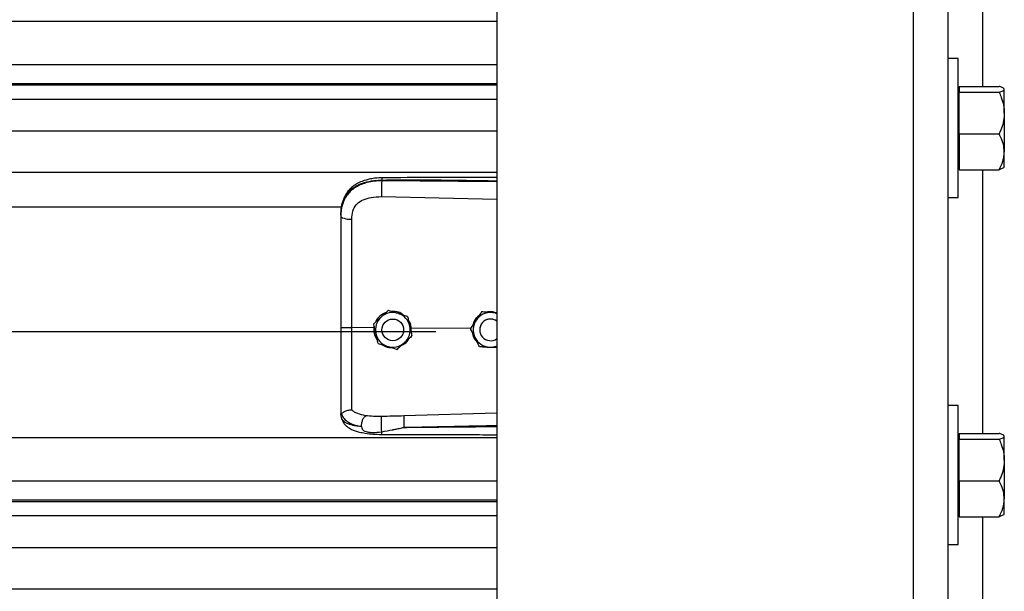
# Model space of a CAD drawing. Header units: inches. Extents: x 170 to 284, y 215 to 248.
# Tile 888 of 1056: x 230.96 to 231.446, y 241.784 to 242.066. Entities that reach past the tile are written whole.
import ezdxf

# ---------------------------------------------------------------- set-up
doc = ezdxf.new("R2010")
doc.units = ezdxf.units.IN
doc.header["$LTSCALE"] = 0.25
doc.header["$MEASUREMENT"] = 0
doc.layers.add('LH TOP OF HOOD', color=7, linetype='Continuous')

msp = doc.modelspace()

# ---------------------------------------------------------------- linework, layer by layer
at = {"layer": 'LH TOP OF HOOD'}
for p, q in [((231.401380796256, 244.0584689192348), (231.401380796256, 239.8211148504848)), ((231.418501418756, 244.0584689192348), (231.418501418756, 239.8211148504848)), ((231.1959333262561, 244.0215643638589), (231.195933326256, 239.8211148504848)), ((231.435622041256, 242.16321672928), (231.435622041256, 242.0330985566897)), ((227.163613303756, 242.0653025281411), (231.195933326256, 242.0653025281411)), ((231.423569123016, 242.0467957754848), (231.418501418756, 242.0467957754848)), ((231.423569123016, 242.0125545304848), (231.423569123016, 242.0467957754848)), ((227.163613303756, 242.0439235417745), (231.195933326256, 242.0439235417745)), ((231.195933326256, 242.0344382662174), (227.163613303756, 242.0344382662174)), ((227.163613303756, 242.0337989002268), (231.195933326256, 242.0337989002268)), ((231.424116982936, 242.0318152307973), (231.423569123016, 242.0318152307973)), ((231.424116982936, 242.0330985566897), (231.424116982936, 242.0316514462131)), ((231.424116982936, 242.0330985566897), (231.443771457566, 242.0330985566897)), ((231.424116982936, 242.0316514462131), (231.424116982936, 242.0302043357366)), ((231.446339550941, 242.0318152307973), (231.4461474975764, 242.032038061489)), ((231.446339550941, 242.0316514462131), (231.446339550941, 242.0318152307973)), ((231.446339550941, 242.0199323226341), (231.446339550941, 242.0316514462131)), ((227.163613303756, 242.0267807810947), (231.195933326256, 242.0267807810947)), ((231.424116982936, 242.0199323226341), (231.424116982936, 242.0302043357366)), ((231.424116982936, 242.0302043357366), (231.443771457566, 242.0302043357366)), ((231.424116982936, 242.0096603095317), (231.424116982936, 242.0199323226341)), ((231.446339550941, 242.0199323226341), (231.446339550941, 242.0008354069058)), ((227.163613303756, 242.0110966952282), (231.195933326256, 242.0110966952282)), ((231.423569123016, 241.9783132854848), (231.423569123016, 242.0125545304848)), ((231.424116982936, 242.0096603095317), (231.424116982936, 242.0008354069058)), ((231.424116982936, 242.0096603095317), (231.443771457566, 242.0096603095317)), ((231.424116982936, 242.0008354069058), (231.424116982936, 241.99201050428)), ((231.446339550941, 241.9932938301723), (231.446339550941, 242.0008354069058)), ((231.423569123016, 241.9932938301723), (231.424116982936, 241.9932938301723)), ((231.424116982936, 241.99201050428), (231.443771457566, 241.99201050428)), ((231.435622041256, 241.99201050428), (231.435622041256, 241.8618923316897)), ((231.4461474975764, 241.9930709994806), (231.446339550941, 241.9932938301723)), ((227.163613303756, 241.9907086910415), (231.195933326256, 241.9907086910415)), ((231.1390860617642, 241.9864970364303), (231.1390860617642, 241.9869084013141)), ((231.195933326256, 241.9859603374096), (231.1390860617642, 241.9864970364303)), ((231.1389900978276, 241.9787082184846), (231.195933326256, 241.9774986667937)), ((231.418501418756, 241.9783132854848), (231.423569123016, 241.9783132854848)), ((227.2401614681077, 241.973633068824), (231.119382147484, 241.973633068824)), ((231.118890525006, 241.9695738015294), (231.118890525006, 241.9690854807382)), ((231.142461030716, 241.9226418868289), (231.142461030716, 241.9226402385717)), ((231.1518791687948, 241.9196412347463), (231.1518791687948, 241.9196395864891)), ((231.1884045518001, 241.9218454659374), (231.1884045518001, 241.9218471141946)), ((231.1894534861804, 241.9217792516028), (231.1884045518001, 241.9218471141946)), ((231.1352617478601, 241.9140506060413), (231.1243481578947, 241.9141550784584)), ((231.1351533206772, 241.915985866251), (231.1351533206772, 241.9159842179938)), ((231.135447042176, 241.914640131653), (231.1352617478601, 241.9140506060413)), ((231.1352617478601, 241.9140506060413), (231.1352639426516, 241.914050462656)), ((227.193781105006, 241.9122406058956), (231.165765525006, 241.9122406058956)), ((231.1392212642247, 241.9129833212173), (231.1392212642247, 241.9129825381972)), ((231.1499216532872, 241.9129825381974), (231.1499216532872, 241.9129833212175)), ((231.1536994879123, 241.9138740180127), (231.1531514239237, 241.9138199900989)), ((231.1536023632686, 241.9117565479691), (231.1536994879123, 241.9138740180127)), ((231.1536994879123, 241.9138740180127), (231.153701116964, 241.9138740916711)), ((231.1829331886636, 241.913594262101), (231.153701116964, 241.9138740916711)), ((231.1539895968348, 241.9099845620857), (231.1539895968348, 241.9099829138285)), ((231.1829192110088, 241.9136225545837), (231.1829192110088, 241.9136242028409)), ((231.1874329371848, 241.9129833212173), (231.1874329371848, 241.9129825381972)), ((231.1922297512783, 241.9044409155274), (231.195933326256, 241.9042011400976)), ((231.4235691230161, 241.8755895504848), (231.4185014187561, 241.8755895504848)), ((231.4235691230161, 241.8413483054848), (231.4235691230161, 241.8755895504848)), ((231.118890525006, 241.8720324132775), (231.118890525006, 241.8715036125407)), ((231.1192302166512, 241.869518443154), (231.118890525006, 241.8715036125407)), ((231.195933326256, 241.8718269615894), (231.1499976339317, 241.8704951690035)), ((231.424116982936, 241.8606090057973), (231.423569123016, 241.8606090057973)), ((231.424116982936, 241.8618923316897), (231.424116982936, 241.8604452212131)), ((231.424116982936, 241.8618923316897), (231.443771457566, 241.8618923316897)), ((231.424116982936, 241.8604452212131), (231.424116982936, 241.8589981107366)), ((231.446339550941, 241.8606090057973), (231.4461474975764, 241.860831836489)), ((231.446339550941, 241.8604452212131), (231.446339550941, 241.8606090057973)), ((231.446339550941, 241.8487260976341), (231.446339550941, 241.8604452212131)), ((227.163613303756, 241.8598550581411), (231.195933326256, 241.8598550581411)), ((231.424116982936, 241.8487260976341), (231.424116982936, 241.8589981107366)), ((231.424116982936, 241.8589981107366), (231.443771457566, 241.8589981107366)), ((231.424116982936, 241.8384540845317), (231.424116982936, 241.8487260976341)), ((231.446339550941, 241.8487260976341), (231.446339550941, 241.8296291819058)), ((231.4235691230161, 241.8071070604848), (231.4235691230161, 241.8413483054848)), ((227.163613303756, 241.8384760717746), (231.195933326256, 241.8384760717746)), ((231.424116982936, 241.8384540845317), (231.424116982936, 241.8296291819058)), ((231.424116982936, 241.8384540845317), (231.443771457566, 241.8384540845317)), ((231.195933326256, 241.8289907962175), (227.163613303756, 241.8289907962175)), ((227.163613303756, 241.8283514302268), (231.195933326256, 241.8283514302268)), ((231.424116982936, 241.8296291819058), (231.424116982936, 241.8208042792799)), ((231.446339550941, 241.8220876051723), (231.446339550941, 241.8296291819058)), ((231.423569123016, 241.8220876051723), (231.424116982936, 241.8220876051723)), ((231.4461474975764, 241.8218647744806), (231.446339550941, 241.8220876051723)), ((227.163613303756, 241.8213333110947), (231.195933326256, 241.8213333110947)), ((231.424116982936, 241.8208042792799), (231.443771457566, 241.8208042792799)), ((231.435622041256, 241.8208042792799), (231.435622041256, 241.6919483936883)), ((231.4185014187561, 241.8071070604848), (231.4235691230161, 241.8071070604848)), ((227.163613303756, 241.8056492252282), (231.195933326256, 241.8056492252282)), ((227.163613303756, 241.7852612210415), (231.195933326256, 241.7852612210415))]:
    msp.add_line(p, q, dxfattribs=at)
at = {"layer": 'LH TOP OF HOOD', "flags": 128}
msp.add_lwpolyline([(231.118890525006, 241.9690854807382), (231.1189944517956, 241.9687897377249), (231.1193024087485, 241.9685048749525), (231.119803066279, 241.9682413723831), (231.1204780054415, 241.9680089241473), (231.121302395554, 241.9678160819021), (231.1222459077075, 241.9676699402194), (231.1232738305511, 241.9675758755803), (231.124348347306, 241.9675373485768)], dxfattribs=at)
at = {"layer": 'LH TOP OF HOOD'}
msp.add_circle((231.1445714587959, 241.9129825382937), 0.005350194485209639, dxfattribs=at)
for centre, radius, start, end in [((231.1445714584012, 241.9129833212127), 0.008560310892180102, 132.3279357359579, 192.3279369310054), ((231.1445714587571, 241.9129833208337), 0.00856031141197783, 72.32793711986, 132.3279357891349), ((231.1445714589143, 241.9129833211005), 0.00856031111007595, 12.32793744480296, 72.32793758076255), ((231.192783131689, 241.9129833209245), 0.00856031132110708, 86.29353550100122, 146.2935346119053), ((231.1927831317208, 241.9129833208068), 0.008560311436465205, 68.40767565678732, 86.29353576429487), ((231.1445714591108, 241.912983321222), 0.008560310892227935, 312.3279357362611, 12.32793693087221), ((231.192783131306, 241.9129833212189), 0.008560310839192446, 146.2935348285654, 206.2935362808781), ((231.1927831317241, 241.9129833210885), 0.005350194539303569, 53.92810144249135, 179.9999986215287), ((231.1927831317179, 241.9129825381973), 0.005350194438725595, 53.92810057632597, 306.071899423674), ((231.1445714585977, 241.9129833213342), 0.00856031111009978, 192.3279374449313, 252.3279375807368), ((231.1927831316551, 241.9129833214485), 0.008560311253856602, 206.2935366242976, 266.2935360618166), ((231.1445714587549, 241.9129833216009), 0.008560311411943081, 252.3279371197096, 312.3279357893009), ((231.1927831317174, 241.9129833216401), 0.008560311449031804, 266.2935357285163, 291.592324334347)]:
    msp.add_arc(centre, radius, start, end, dxfattribs=at)
for points, knots in [([(231.446339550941, 242.0316514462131), (231.446241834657, 242.0318540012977), (231.4460428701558, 242.0322664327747), (231.4448910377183, 242.0327459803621), (231.4440237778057, 242.0330190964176), (231.443771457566, 242.0330985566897)], [0, 0, 0, 0, 0.4062905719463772, 0.8272664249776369, 1, 1, 1, 1]), ([(231.443771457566, 242.0302043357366), (231.4444460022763, 242.0304293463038), (231.4458196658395, 242.030887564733), (231.4463348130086, 242.0313879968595), (231.4463394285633, 242.0316446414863), (231.446339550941, 242.0316514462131)], [0, 0, 0, 0, 0.4843414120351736, 0.9863277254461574, 1, 1, 1, 1]), ([(231.443771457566, 242.0302043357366), (231.4441529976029, 242.0293346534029), (231.4450557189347, 242.0272769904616), (231.4460964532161, 242.0238480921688), (231.4462578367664, 242.0212485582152), (231.446339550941, 242.0199323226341)], [0, 0, 0, 0, 0.2654599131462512, 0.6280764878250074, 1, 1, 1, 1]), ([(231.446339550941, 242.0199323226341), (231.4463368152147, 242.0196970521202), (231.446318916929, 242.0181578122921), (231.4458972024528, 242.0152852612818), (231.4448700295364, 242.0121117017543), (231.4440430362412, 242.0102663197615), (231.443771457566, 242.0096603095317)], [0, 0, 0, 0, 0.06653229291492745, 0.4352825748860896, 0.8145508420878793, 1, 1, 1, 1]), ([(231.446339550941, 242.0008354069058), (231.446241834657, 242.0020706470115), (231.4460428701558, 242.0045857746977), (231.4448910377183, 242.0075101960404), (231.4440237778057, 242.0091757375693), (231.443771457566, 242.0096603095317)], [0, 0, 0, 0, 0.4062905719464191, 0.8272664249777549, 1, 1, 1, 1]), ([(231.443771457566, 241.99201050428), (231.4444460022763, 241.9933826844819), (231.4458196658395, 241.9961770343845), (231.4463348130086, 241.9992288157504), (231.4463394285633, 242.0007939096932), (231.446339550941, 242.0008354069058)], [0, 0, 0, 0, 0.4843414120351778, 0.9863277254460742, 1, 1, 1, 1]), ([(231.4460807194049, 241.9931285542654), (231.446026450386, 241.9930365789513), (231.4458486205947, 241.9927351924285), (231.4448838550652, 241.9923632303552), (231.4440221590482, 241.9920899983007), (231.443771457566, 241.99201050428)], [0, 0, 0, 0, 0.2374711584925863, 0.7781501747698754, 1, 1, 1, 1]), ([(231.118890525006, 241.9695738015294), (231.118953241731, 241.9709302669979), (231.1190716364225, 241.973490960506), (231.1200411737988, 241.9769819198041), (231.1213304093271, 241.9793938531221), (231.1226942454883, 241.9810965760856), (231.1237772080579, 241.982139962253), (231.1248361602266, 241.9829684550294), (231.1258256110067, 241.9836283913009), (231.1270599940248, 241.9843234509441), (231.1286540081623, 241.9850491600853), (231.1313177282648, 241.9859571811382), (231.1348528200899, 241.9867171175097), (231.1377593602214, 241.986848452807), (231.1390860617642, 241.9869084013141)], [0, 0, 0, 0, 0.1307156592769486, 0.2467609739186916, 0.3577928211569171, 0.4170971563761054, 0.4791482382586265, 0.5177152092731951, 0.5590896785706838, 0.6032945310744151, 0.6633484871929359, 0.7353692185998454, 0.8792082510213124, 1, 1, 1, 1]), ([(231.1391046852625, 241.9880005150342), (231.1381060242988, 241.9879619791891), (231.1362142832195, 241.9878889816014), (231.1329052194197, 241.9873605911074), (231.1296777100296, 241.9864666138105), (231.126930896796, 241.9851623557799), (231.1249450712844, 241.9838396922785), (231.123303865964, 241.9823942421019), (231.1219887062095, 241.980806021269), (231.1209135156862, 241.9790533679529), (231.1200562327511, 241.9771436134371), (231.1193113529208, 241.9746249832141), (231.1190959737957, 241.9726873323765), (231.1189769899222, 241.9716168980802)], [0, 0, 0, 0, 0.09774743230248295, 0.1851607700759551, 0.3306121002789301, 0.4364670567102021, 0.5083182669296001, 0.5850061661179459, 0.6719760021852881, 0.730794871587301, 0.8036787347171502, 0.8915444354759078, 1, 1, 1, 1]), ([(231.139104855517, 241.9879846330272), (231.1391036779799, 241.9879886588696), (231.139099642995, 241.9880024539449), (231.1390944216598, 241.9878875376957), (231.1390878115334, 241.9875947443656), (231.1390867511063, 241.9871787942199), (231.1390860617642, 241.9869084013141)], [0, 0, 0, 0, 0.09787641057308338, 0.3353863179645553, 0.5679606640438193, 1, 1, 1, 1]), ([(231.1390860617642, 241.9869084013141), (231.1453919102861, 241.9869477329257), (231.1586309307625, 241.9870303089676), (231.1775805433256, 241.9868491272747), (231.1902210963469, 241.9866281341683), (231.195933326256, 241.9865282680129)], [0, 0, 0, 0, 0.3326703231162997, 0.6984356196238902, 1, 1, 1, 1]), ([(231.195933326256, 241.9880834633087), (231.1930341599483, 241.9880982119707), (231.1824062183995, 241.9881522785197), (231.1634627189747, 241.9881889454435), (231.1474194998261, 241.9880648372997), (231.1391046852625, 241.9880005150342)], [0, 0, 0, 0, 0.1530455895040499, 0.5610439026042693, 1, 1, 1, 1]), ([(231.1390860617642, 241.9864970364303), (231.1378701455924, 241.9864637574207), (231.135438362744, 241.9863972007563), (231.1320975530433, 241.9857753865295), (231.1291397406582, 241.9848331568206), (231.1265971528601, 241.9836154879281), (231.1243656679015, 241.9820700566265), (231.1224940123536, 241.9802288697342), (231.121013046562, 241.9780985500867), (231.1198374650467, 241.975529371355), (231.1190446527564, 241.9724774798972), (231.1189419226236, 241.9702166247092), (231.118890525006, 241.9690854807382)], [0, 0, 0, 0, 0.1111703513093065, 0.222336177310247, 0.3162781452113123, 0.4102081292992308, 0.5024030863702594, 0.5945790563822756, 0.6845432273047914, 0.774504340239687, 0.8871807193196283, 1, 1, 1, 1]), ([(231.1390860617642, 241.9864970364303), (231.1390643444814, 241.9859211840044), (231.1390192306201, 241.9847249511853), (231.1389782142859, 241.982499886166), (231.1389649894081, 241.9803225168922), (231.1389819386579, 241.9792327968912), (231.1389900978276, 241.9787082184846)], [0, 0, 0, 0, 0.2406941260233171, 0.5000000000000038, 0.7593058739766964, 1, 1, 1, 1]), ([(231.1247739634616, 241.9714706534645), (231.1247739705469, 241.9714706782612), (231.1248765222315, 241.9718295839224), (231.1253717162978, 241.9732357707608), (231.1269077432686, 241.9754384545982), (231.1299747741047, 241.9773417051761), (231.1340909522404, 241.9785533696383), (231.1372437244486, 241.9786530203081), (231.1389900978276, 241.9787082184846)], [0, 0, 0, 0, 4.497367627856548e-06, 0.06509473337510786, 0.261670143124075, 0.475310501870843, 0.7093656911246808, 1, 1, 1, 1]), ([(231.118890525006, 241.9690854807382), (231.118890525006, 241.9654553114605), (231.118890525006, 241.9581844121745), (231.118890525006, 241.947103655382), (231.118890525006, 241.9359210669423), (231.118890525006, 241.9249523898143), (231.118890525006, 241.9177045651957), (231.118890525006, 241.9142247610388)], [0, 0, 0, 0, 0.2027568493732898, 0.4061035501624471, 0.6088604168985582, 0.8122072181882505, 1, 1, 1, 1]), ([(231.1243481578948, 241.9141550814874), (231.1243481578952, 241.9141551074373), (231.1243482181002, 241.9175414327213), (231.1243483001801, 241.9245881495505), (231.12434834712, 241.9352613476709), (231.1243483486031, 241.9461374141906), (231.1243483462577, 241.9569247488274), (231.1243483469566, 241.9639998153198), (231.124348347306, 241.9675373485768)], [0, 0, 0, 0, 1.439079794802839e-06, 0.1877923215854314, 0.3908439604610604, 0.59389561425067, 0.7969478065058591, 1, 1, 1, 1]), ([(231.124348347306, 241.9675373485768), (231.1244183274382, 241.9688619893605), (231.1244883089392, 241.9701866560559), (231.1247739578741, 241.9714706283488), (231.1247739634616, 241.9714706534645)], [0, 0, 0, 0, 0.9999804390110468, 0.9999999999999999, 0.9999999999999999, 0.9999999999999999, 0.9999999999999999]), ([(231.1351533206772, 241.915985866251), (231.1356593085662, 241.9164467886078), (231.1366831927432, 241.9173794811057), (231.1379303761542, 241.918515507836), (231.1386444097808, 241.9191658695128), (231.1388071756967, 241.9193141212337)], [0, 0, 0, 0, 0.4299704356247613, 0.8700602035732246, 1, 1, 1, 1]), ([(231.1351533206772, 241.9159842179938), (231.1356593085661, 241.9164450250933), (231.1366831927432, 241.9173774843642), (231.1379303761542, 241.9185133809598), (231.1386444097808, 241.9191637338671), (231.1388071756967, 241.919311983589)], [0, 0, 0, 0, 0.4299704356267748, 0.8700602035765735, 1, 1, 1, 1]), ([(231.1411817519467, 241.9214768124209), (231.1410465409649, 241.9214466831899), (231.1398947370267, 241.9211900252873), (231.1381374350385, 241.9197312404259), (231.136518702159, 241.9181216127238), (231.1361908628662, 241.917013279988), (231.1361575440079, 241.9169006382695)], [0, 0, 0, 0, 0.05931474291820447, 0.5052766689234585, 0.9497204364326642, 1, 1, 1, 1]), ([(231.1388071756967, 241.9193141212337), (231.1397477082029, 241.9201707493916), (231.1410021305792, 241.9213132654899), (231.1421690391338, 241.922375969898), (231.142461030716, 241.9226418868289)], [0, 0, 0, 0, 0.7497733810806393, 1, 1, 1, 1]), ([(231.1388071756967, 241.919311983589), (231.1397477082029, 241.9201686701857), (231.1410021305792, 241.921311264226), (231.1421690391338, 241.9223742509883), (231.142461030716, 241.9226402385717)], [0, 0, 0, 0, 0.7497733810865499, 1, 1, 1, 1]), ([(231.142461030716, 241.9226418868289), (231.1428587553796, 241.9225152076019), (231.1443635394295, 241.9220359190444), (231.1459805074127, 241.9215207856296), (231.1471700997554, 241.9211418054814)], [0, 0, 0, 0, 0.2643068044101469, 1, 1, 1, 1]), ([(231.142461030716, 241.9226402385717), (231.1428587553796, 241.9225134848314), (231.1443635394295, 241.9220339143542), (231.1459805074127, 241.9215187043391), (231.1471700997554, 241.9211396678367)], [0, 0, 0, 0, 0.2643068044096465, 1, 1, 1, 1]), ([(231.1498315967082, 241.9202937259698), (231.1494748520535, 241.9205838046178), (231.1483112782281, 241.921529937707), (231.1462597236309, 241.9220974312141), (231.1446901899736, 241.9221012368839), (231.1441542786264, 241.9221025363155)], [0, 0, 0, 0, 0.2255168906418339, 0.7355556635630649, 1, 1, 1, 1]), ([(231.1471700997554, 241.9211418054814), (231.1473564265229, 241.9210824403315), (231.1488137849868, 241.9206181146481), (231.1504118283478, 241.9201088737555), (231.1517362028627, 241.9196867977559), (231.1518791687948, 241.9196412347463)], [0, 0, 0, 0, 0.1156468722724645, 0.9045342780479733, 0.9999999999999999, 0.9999999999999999, 0.9999999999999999, 0.9999999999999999]), ([(231.1471700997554, 241.9211396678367), (231.1473564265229, 241.9210803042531), (231.1488137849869, 241.9206159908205), (231.1504118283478, 241.9201069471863), (231.1517362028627, 241.9196851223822), (231.1518791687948, 241.9196395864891)], [0, 0, 0, 0, 0.1156468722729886, 0.9045342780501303, 1, 1, 1, 1]), ([(231.1518791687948, 241.9196412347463), (231.1520252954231, 241.9189726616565), (231.1523209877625, 241.9176197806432), (231.1526811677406, 241.9159717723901), (231.1528873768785, 241.9150282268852), (231.1529343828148, 241.9148131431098)], [0, 0, 0, 0, 0.4299704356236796, 0.8700602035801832, 1, 1, 1, 1]), ([(231.1518791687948, 241.9196395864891), (231.1520252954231, 241.918970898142), (231.1523209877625, 241.9176177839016), (231.1526811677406, 241.915969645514), (231.1528873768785, 241.9150260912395), (231.1529343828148, 241.914811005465)], [0, 0, 0, 0, 0.4299704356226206, 0.8700602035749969, 1, 1, 1, 1]), ([(231.1870625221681, 241.919835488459), (231.1867429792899, 241.9196175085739), (231.1855895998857, 241.9188307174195), (231.1844962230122, 241.9172300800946), (231.1841983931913, 241.9158253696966), (231.1841102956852, 241.9154098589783)], [0, 0, 0, 0, 0.2125142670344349, 0.7670631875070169, 1, 1, 1, 1]), ([(231.1884045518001, 241.9218471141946), (231.1880247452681, 241.921277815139), (231.1872561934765, 241.9201258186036), (231.1863200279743, 241.9187225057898), (231.1857840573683, 241.9179190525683), (231.1856618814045, 241.9177359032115)], [0, 0, 0, 0, 0.4299704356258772, 0.8700602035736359, 1, 1, 1, 1]), ([(231.1884045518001, 241.9218454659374), (231.1880247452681, 241.9212760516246), (231.1872561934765, 241.9201238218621), (231.1863200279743, 241.9187203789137), (231.1857840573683, 241.9179169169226), (231.1856618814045, 241.9177337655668)], [0, 0, 0, 0, 0.42997043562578, 0.8700602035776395, 0.9999999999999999, 0.9999999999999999, 0.9999999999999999, 0.9999999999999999]), ([(231.1933365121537, 241.9215257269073), (231.192066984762, 241.9216079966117), (231.1903737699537, 241.9217177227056), (231.1887986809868, 241.921819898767), (231.1884045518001, 241.9218454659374)], [0, 0, 0, 0, 0.749773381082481, 1, 1, 1, 1]), ([(231.1954080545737, 241.9213936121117), (231.1947471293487, 241.9215936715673), (231.1934767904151, 241.9219781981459), (231.1919135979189, 241.922003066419), (231.1911336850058, 241.9217409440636), (231.1909578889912, 241.92168186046)], [0, 0, 0, 0, 0.4565421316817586, 0.8775020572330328, 1, 1, 1, 1]), ([(231.195933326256, 241.9213575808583), (231.1952903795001, 241.9213992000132), (231.1944315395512, 241.9214547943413), (231.1935564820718, 241.9215114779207), (231.1933365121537, 241.9215257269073)], [0, 0, 0, 0, 0.7486223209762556, 1, 1, 1, 1]), ([(231.118890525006, 241.9142247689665), (231.118890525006, 241.9111874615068), (231.118890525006, 241.9050120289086), (231.118890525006, 241.8962250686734), (231.118890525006, 241.8880584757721), (231.118890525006, 241.8814784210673), (231.118890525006, 241.8760937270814), (231.118890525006, 241.8733932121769), (231.118890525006, 241.8720324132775)], [0, 0, 0, 0, 0.1870908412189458, 0.3803918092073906, 0.5558755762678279, 0.7364481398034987, 0.8671952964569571, 1, 1, 1, 1]), ([(231.1243483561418, 241.8734644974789), (231.1243483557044, 241.8737271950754), (231.1243483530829, 241.8753016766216), (231.1243483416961, 241.8787330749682), (231.1243482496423, 241.8843344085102), (231.124347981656, 241.8907742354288), (231.1243476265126, 241.8980002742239), (231.1243473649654, 241.9058751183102), (231.1243474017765, 241.9114030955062), (231.1243474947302, 241.9141550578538), (231.1243474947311, 241.9141550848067)], [0, 0, 0, 0, 0.03155846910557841, 0.1891461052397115, 0.3467338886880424, 0.5043277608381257, 0.6619226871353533, 0.8309600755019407, 0.9999983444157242, 1, 1, 1, 1]), ([(231.1362085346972, 241.9111556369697), (231.1359369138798, 241.9123985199), (231.1355746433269, 241.9140561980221), (231.1352376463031, 241.9155983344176), (231.1351533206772, 241.9159842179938)], [0, 0, 0, 0, 0.7497733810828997, 1, 1, 1, 1]), ([(231.1352639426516, 241.914050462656), (231.1352301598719, 241.9135966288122), (231.1351234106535, 241.9121625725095), (231.1355400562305, 241.9100000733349), (231.1364915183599, 241.9086436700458), (231.1368779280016, 241.9080928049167)], [0, 0, 0, 0, 0.2156616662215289, 0.6814629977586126, 1, 1, 1, 1]), ([(231.153701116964, 241.9138740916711), (231.1537011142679, 241.9138741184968), (231.1536030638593, 241.9148496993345), (231.153343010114, 241.9162418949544), (231.1525385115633, 241.9173313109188), (231.1523190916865, 241.9176284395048)], [0, 0, 0, 0, 1.999769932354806e-05, 0.7272642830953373, 1, 1, 1, 1]), ([(231.1529343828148, 241.9148131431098), (231.1532060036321, 241.9135702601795), (231.1535682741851, 241.9119125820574), (231.1539052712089, 241.9103704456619), (231.1539895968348, 241.9099845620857)], [0, 0, 0, 0, 0.7497733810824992, 1, 1, 1, 1]), ([(231.1529343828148, 241.914811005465), (231.1532060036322, 241.9135681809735), (231.1535682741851, 241.9119105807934), (231.1539052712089, 241.9103687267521), (231.1539895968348, 241.9099829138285)], [0, 0, 0, 0, 0.7497733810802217, 1, 1, 1, 1]), ([(231.1856618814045, 241.9177359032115), (231.1849558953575, 241.9166775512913), (231.1840142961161, 241.9152659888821), (231.1831383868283, 241.9139527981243), (231.1829192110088, 241.9136242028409)], [0, 0, 0, 0, 0.7497733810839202, 1, 1, 1, 1]), ([(231.1856618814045, 241.9177337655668), (231.1849558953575, 241.9166754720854), (231.184014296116, 241.9152639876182), (231.1831383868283, 241.9139510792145), (231.1829192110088, 241.9136225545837)], [0, 0, 0, 0, 0.7497733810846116, 1, 1, 1, 1]), ([(231.1372637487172, 241.9063275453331), (231.1371176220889, 241.906996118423), (231.1368219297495, 241.9083489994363), (231.1364617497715, 241.9099970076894), (231.1362555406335, 241.9109405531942), (231.1362085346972, 241.9111556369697)], [0, 0, 0, 0, 0.4299704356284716, 0.8700602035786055, 1, 1, 1, 1]), ([(231.1539895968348, 241.9099829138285), (231.1534836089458, 241.9095219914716), (231.1524597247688, 241.9085892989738), (231.1512125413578, 241.9074532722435), (231.1504985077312, 241.9068029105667), (231.1503357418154, 241.9066546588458)], [0, 0, 0, 0, 0.4299704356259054, 0.8700602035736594, 0.9999999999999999, 0.9999999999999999, 0.9999999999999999, 0.9999999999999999]), ([(231.1851085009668, 241.9091913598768), (231.185021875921, 241.9093666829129), (231.1843443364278, 241.9107379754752), (231.1836013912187, 241.9122417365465), (231.1829856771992, 241.9134880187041), (231.1829192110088, 241.9136225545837)], [0, 0, 0, 0, 0.1156468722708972, 0.9045342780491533, 1, 1, 1, 1]), ([(231.1838551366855, 241.9117281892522), (231.1839036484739, 241.9112662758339), (231.1840502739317, 241.9098701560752), (231.1848959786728, 241.908273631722), (231.185830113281, 241.9074651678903), (231.1860595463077, 241.9072666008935)], [0, 0, 0, 0, 0.2716700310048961, 0.8211147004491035, 1, 1, 1, 1]), ([(231.1872977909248, 241.9047606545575), (231.1871128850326, 241.9051348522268), (231.1864132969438, 241.9065506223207), (231.1856615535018, 241.9080720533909), (231.1851085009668, 241.9091913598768)], [0, 0, 0, 0, 0.2643068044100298, 1, 1, 1, 1]), ([(231.1372637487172, 241.9063275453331), (231.1376614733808, 241.9062007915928), (231.1391662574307, 241.9057212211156), (231.1407832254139, 241.9052060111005), (231.1419728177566, 241.9048269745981)], [0, 0, 0, 0, 0.2643068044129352, 1, 1, 1, 1]), ([(231.1394223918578, 241.9056396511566), (231.1395017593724, 241.905572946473), (231.1403748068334, 241.9048391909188), (231.1419449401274, 241.9043600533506), (231.1433794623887, 241.9042756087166), (231.1437770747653, 241.9042522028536)], [0, 0, 0, 0, 0.06740964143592, 0.7415101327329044, 1, 1, 1, 1]), ([(231.1419728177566, 241.9048269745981), (231.1421591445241, 241.9047676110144), (231.143616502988, 241.9043032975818), (231.145214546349, 241.9037942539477), (231.1465389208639, 241.9033724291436), (231.146681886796, 241.9033268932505)], [0, 0, 0, 0, 0.1156468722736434, 0.9045342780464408, 0.9999999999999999, 0.9999999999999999, 0.9999999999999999, 0.9999999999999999]), ([(231.1503357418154, 241.9066546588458), (231.149395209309, 241.9057980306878), (231.1481407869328, 241.9046555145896), (231.1469738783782, 241.9035928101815), (231.146681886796, 241.9033268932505)], [0, 0, 0, 0, 0.749773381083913, 1, 1, 1, 1]), ([(231.1489787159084, 241.9054187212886), (231.1494874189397, 241.9056808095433), (231.150893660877, 241.9064053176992), (231.1521341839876, 241.9076367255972), (231.1525134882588, 241.908616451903), (231.1525265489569, 241.9086501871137)], [0, 0, 0, 0, 0.3536960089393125, 0.9777456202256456, 0.9999999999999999, 0.9999999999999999, 0.9999999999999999, 0.9999999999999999]), ([(231.1872977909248, 241.9047606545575), (231.187980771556, 241.9047163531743), (231.1893628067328, 241.904626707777), (231.1910462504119, 241.9045175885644), (231.192010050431, 241.9044551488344), (231.1922297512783, 241.9044409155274)], [0, 0, 0, 0, 0.4299704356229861, 0.8700602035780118, 1, 1, 1, 1]), ([(231.118890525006, 241.8720324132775), (231.1188905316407, 241.8720311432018), (231.118890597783, 241.8720184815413), (231.1188977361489, 241.8719143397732), (231.1189961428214, 241.8718359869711), (231.1190838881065, 241.8717661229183)], [0, 0, 0, 0, 0.01193493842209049, 0.1189819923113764, 1, 1, 1, 1]), ([(231.1190833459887, 241.8717818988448), (231.1193589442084, 241.8710599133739), (231.1199250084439, 241.8695769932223), (231.121977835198, 241.8677437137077), (231.1249660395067, 241.8661856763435), (231.1276931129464, 241.8655625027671), (231.1290929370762, 241.8652426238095)], [0, 0, 0, 0, 0.2305257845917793, 0.473487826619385, 0.7297379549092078, 1, 1, 1, 1]), ([(231.1190875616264, 241.8717820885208), (231.1191366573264, 241.8717735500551), (231.1192374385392, 241.8717560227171), (231.1195291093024, 241.8719422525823), (231.1199945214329, 241.872273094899), (231.1208707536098, 241.8728531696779), (231.1223499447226, 241.8734713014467), (231.1236907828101, 241.8734673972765), (231.124348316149, 241.8734654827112)], [0, 0, 0, 0, 0.1136768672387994, 0.2333502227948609, 0.3620694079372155, 0.5019163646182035, 0.7557448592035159, 0.9999999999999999, 0.9999999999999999, 0.9999999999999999, 0.9999999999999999]), ([(231.1311825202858, 241.8706404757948), (231.1298089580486, 241.8709283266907), (231.1277245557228, 241.8713651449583), (231.1255487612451, 241.8724058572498), (231.1247497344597, 241.8731111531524), (231.1243483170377, 241.8734654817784)], [0, 0, 0, 0, 0.4901989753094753, 0.7438846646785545, 1, 1, 1, 1]), ([(231.1290929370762, 241.8652426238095), (231.1291179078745, 241.8657728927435), (231.1291697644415, 241.8668740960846), (231.1296456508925, 241.8685359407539), (231.1303497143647, 241.8699221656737), (231.130911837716, 241.8704070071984), (231.1311825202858, 241.8706404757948)], [0, 0, 0, 0, 0.2407679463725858, 0.5000000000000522, 0.7592320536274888, 1, 1, 1, 1]), ([(231.1390119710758, 241.8702330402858), (231.1376599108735, 241.8702257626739), (231.134957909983, 241.8702112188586), (231.1324512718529, 241.8704957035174), (231.1311989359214, 241.8706378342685)], [0, 0, 0, 0, 0.5003922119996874, 1, 1, 1, 1]), ([(231.1390973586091, 241.8626625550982), (231.139081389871, 241.8629031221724), (231.13904770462, 241.8634105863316), (231.1390028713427, 241.8644207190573), (231.1389658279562, 241.8656081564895), (231.138943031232, 241.8668800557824), (231.138937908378, 241.8680835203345), (231.138950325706, 241.8690794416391), (231.1389754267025, 241.8698187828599), (231.1390002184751, 241.8700998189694), (231.1390119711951, 241.8702330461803)], [0, 0, 0, 0, 0.1098512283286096, 0.2317256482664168, 0.3631776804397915, 0.5000000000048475, 0.6368223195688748, 0.7682743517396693, 0.8901487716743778, 1, 1, 1, 1]), ([(231.1499976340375, 241.8704951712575), (231.1481664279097, 241.870447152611), (231.1445038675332, 241.8703511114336), (231.1408426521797, 241.8702724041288), (231.1390119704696, 241.8702330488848)], [0, 0, 0, 0, 0.4999797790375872, 1, 1, 1, 1]), ([(231.1499974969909, 241.8704951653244), (231.1499900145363, 241.8702563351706), (231.1499785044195, 241.8698889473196), (231.1499797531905, 241.8690270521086), (231.1499871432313, 241.8682522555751), (231.1500015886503, 241.8673917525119), (231.1500273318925, 241.866232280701), (231.1500550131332, 241.8653888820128), (231.1500730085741, 241.8648405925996)], [0, 0, 0, 0, 0.2394508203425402, 0.3683426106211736, 0.4999696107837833, 0.6316010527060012, 0.7605056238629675, 1, 1, 1, 1]), ([(231.1290918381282, 241.8652408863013), (231.1285455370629, 241.8652979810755), (231.1272405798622, 241.8654343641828), (231.1258418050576, 241.8656624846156), (231.1248868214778, 241.8658563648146), (231.1236534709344, 241.866134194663), (231.1219671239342, 241.8667004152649), (231.1201473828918, 241.8678259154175), (231.1195418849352, 241.8689432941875), (231.1192302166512, 241.869518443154)], [0, 0, 0, 0, 0.1091879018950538, 0.260818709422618, 0.3077983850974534, 0.3355235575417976, 0.5627886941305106, 0.7749539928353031, 1, 1, 1, 1]), ([(231.1192471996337, 241.8694724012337), (231.1194361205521, 241.8688854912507), (231.1197908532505, 241.8677834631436), (231.1208039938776, 241.8663649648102), (231.1219330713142, 241.8652890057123), (231.123080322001, 241.8644921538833), (231.1241275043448, 241.8639357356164), (231.1250704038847, 241.8635235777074), (231.1263158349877, 241.8630572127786), (231.1282607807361, 241.8624966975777), (231.1311398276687, 241.8619351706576), (231.13487347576, 241.8615128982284), (231.1376548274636, 241.8614454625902), (231.1391430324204, 241.8614093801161)], [0, 0, 0, 0, 0.09843102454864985, 0.1848217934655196, 0.2573083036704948, 0.3158871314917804, 0.3722739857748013, 0.4121400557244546, 0.4615923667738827, 0.5575876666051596, 0.6828759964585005, 0.8303179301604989, 1, 1, 1, 1]), ([(231.1500732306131, 241.8648382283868), (231.1539732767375, 241.8649374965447), (231.1622433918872, 241.8651479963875), (231.1753553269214, 241.865430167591), (231.1863032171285, 241.8656427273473), (231.1933193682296, 241.8657708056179), (231.1954943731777, 241.8658088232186), (231.195933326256, 241.8658164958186)], [0, 0, 0, 0, 0.2551597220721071, 0.5410705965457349, 0.8577348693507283, 0.971288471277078, 1, 1, 1, 1]), ([(231.1290920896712, 241.8652376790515), (231.1291666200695, 241.8648673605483), (231.1292705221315, 241.8643511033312), (231.1296422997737, 241.8637537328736), (231.1300629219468, 241.8633208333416), (231.1308666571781, 241.8628763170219), (231.132343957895, 241.8625147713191), (231.1351048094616, 241.8622746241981), (231.1375015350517, 241.8625074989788), (231.1390973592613, 241.8626625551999)], [0, 0, 0, 0, 0.1001269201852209, 0.139585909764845, 0.1897135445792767, 0.2582342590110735, 0.3697357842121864, 0.5803479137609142, 1, 1, 1, 1]), ([(231.1390973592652, 241.8626625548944), (231.1408767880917, 241.863009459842), (231.1426643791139, 241.863357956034), (231.1444823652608, 241.8637253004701), (231.1445533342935, 241.8637396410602), (231.1447884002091, 241.8637871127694), (231.1456566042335, 241.8639635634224), (231.1472969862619, 241.864278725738), (231.1488296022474, 241.8646420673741), (231.1497286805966, 241.8648020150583), (231.1498057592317, 241.8648157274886)], [0, 0, 0, 0, 0.5022751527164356, 0.5045790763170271, 0.5086566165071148, 0.522130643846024, 0.5703313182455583, 0.7514263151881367, 0.9786895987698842, 1, 1, 1, 1]), ([(231.1391431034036, 241.8614312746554), (231.1391424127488, 241.8614243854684), (231.1391358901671, 241.8613593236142), (231.13912498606, 241.8615490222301), (231.1391108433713, 241.8618758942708), (231.1391021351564, 241.8623084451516), (231.1390982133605, 241.8625992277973), (231.1390973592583, 241.8626625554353)], [0, 0, 0, 0, 0.03436729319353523, 0.3245665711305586, 0.621014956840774, 0.9174633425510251, 1, 1, 1, 1]), ([(231.1391430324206, 241.861409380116), (231.1433382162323, 241.8613878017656), (231.152313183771, 241.8613416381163), (231.1666555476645, 241.8613000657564), (231.1813905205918, 241.861275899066), (231.1913453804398, 241.8612724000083), (231.195933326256, 241.8612707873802)], [0, 0, 0, 0, 0.2216322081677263, 0.4741489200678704, 0.757648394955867, 1, 1, 1, 1]), ([(231.195933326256, 241.8651714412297), (231.1933356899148, 241.8651394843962), (231.1882696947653, 241.8650771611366), (231.1807055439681, 241.8649963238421), (231.1730533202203, 241.8649270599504), (231.16529531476, 241.8648754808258), (231.1575727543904, 241.8648424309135), (231.1525358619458, 241.8648396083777), (231.150073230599, 241.8648382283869)], [0, 0, 0, 0, 0.1699411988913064, 0.3314248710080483, 0.4948424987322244, 0.6705311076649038, 0.8389164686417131, 1, 1, 1, 1]), ([(231.446339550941, 241.8604452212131), (231.446241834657, 241.8606477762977), (231.4460428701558, 241.8610602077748), (231.4448910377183, 241.8615397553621), (231.4440237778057, 241.8618128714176), (231.443771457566, 241.8618923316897)], [0, 0, 0, 0, 0.4062905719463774, 0.8272664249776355, 1, 1, 1, 1]), ([(231.443771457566, 241.8589981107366), (231.4444460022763, 241.8592231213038), (231.4458196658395, 241.859681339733), (231.4463348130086, 241.8601817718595), (231.4463394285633, 241.8604384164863), (231.446339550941, 241.8604452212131)], [0, 0, 0, 0, 0.4843414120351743, 0.9863277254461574, 1, 1, 1, 1]), ([(231.443771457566, 241.8589981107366), (231.4441529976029, 241.8581284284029), (231.4450557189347, 241.8560707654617), (231.4460964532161, 241.8526418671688), (231.4462578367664, 241.8500423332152), (231.446339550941, 241.8487260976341)], [0, 0, 0, 0, 0.2654599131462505, 0.6280764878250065, 0.9999999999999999, 0.9999999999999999, 0.9999999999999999, 0.9999999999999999]), ([(231.446339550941, 241.8487260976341), (231.4463368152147, 241.8484908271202), (231.446318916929, 241.8469515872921), (231.4458972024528, 241.8440790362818), (231.4448700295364, 241.8409054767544), (231.4440430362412, 241.8390600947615), (231.443771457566, 241.8384540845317)], [0, 0, 0, 0, 0.06653229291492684, 0.4352825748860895, 0.8145508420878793, 1, 1, 1, 1]), ([(231.446339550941, 241.8296291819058), (231.446241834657, 241.8308644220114), (231.4460428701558, 241.8333795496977), (231.4448910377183, 241.8363039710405), (231.4440237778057, 241.8379695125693), (231.443771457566, 241.8384540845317)], [0, 0, 0, 0, 0.4062905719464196, 0.827266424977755, 1, 1, 1, 1]), ([(231.443771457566, 241.8208042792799), (231.4444460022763, 241.8221764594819), (231.4458196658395, 241.8249708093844), (231.4463348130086, 241.8280225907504), (231.4463394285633, 241.8295876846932), (231.446339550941, 241.8296291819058)], [0, 0, 0, 0, 0.4843414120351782, 0.9863277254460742, 1, 1, 1, 1]), ([(231.446080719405, 241.8219223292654), (231.446026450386, 241.8218303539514), (231.4458486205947, 241.8215289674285), (231.4448838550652, 241.8211570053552), (231.4440221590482, 241.8208837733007), (231.443771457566, 241.8208042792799)], [0, 0, 0, 0, 0.2374711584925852, 0.7781501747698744, 1, 1, 1, 1])]:
    msp.add_open_spline(points, degree=3, knots=knots, dxfattribs=at)
msp.add_open_spline([(231.1188905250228, 241.914224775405), (231.1189716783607, 241.9142158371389), (231.1191339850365, 241.9141979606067), (231.1203867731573, 241.9141752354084), (231.122184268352, 241.9141590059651), (231.1236264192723, 241.9141563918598), (231.1243474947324, 241.9141550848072)], degree=3, dxfattribs=at)

doc.saveas('drawing.dxf')
